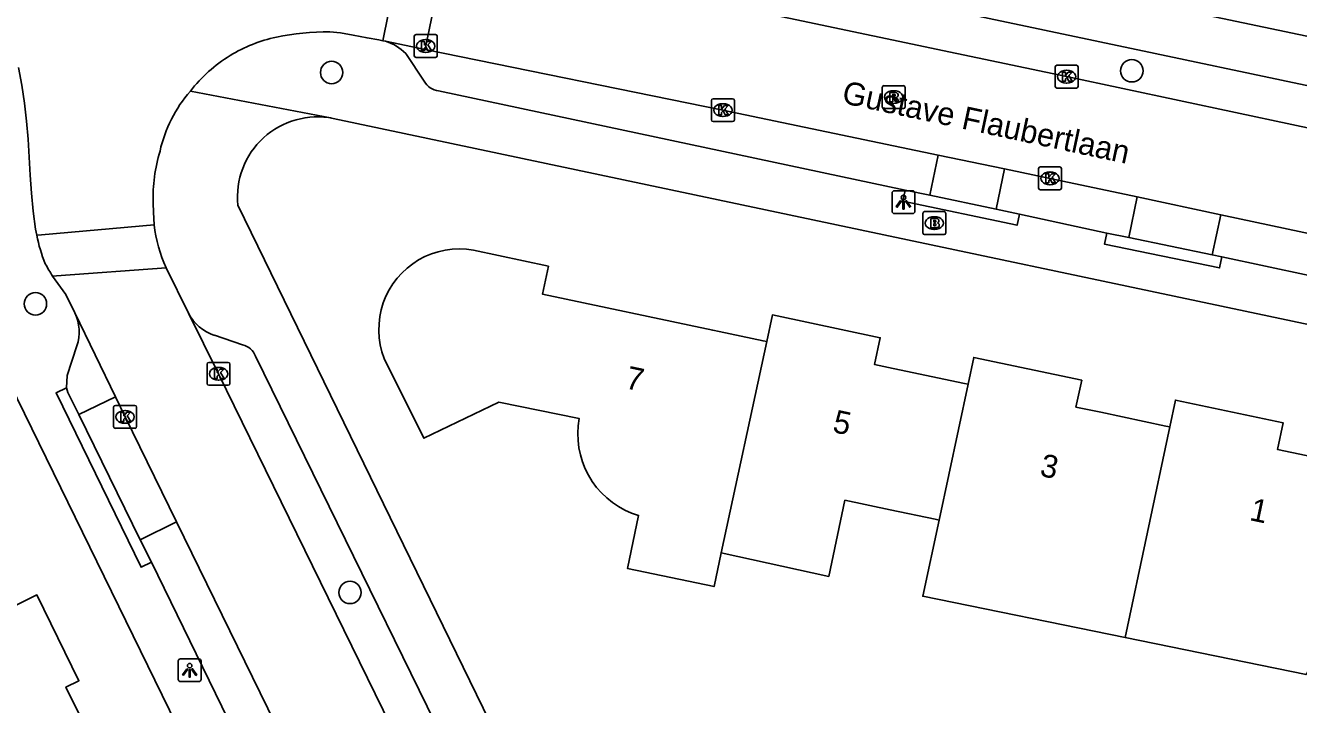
# Model space of a CAD drawing. Extents: x 160457 to 162082, y 388340 to 389736.
# Drawn here: x 160827.1 to 160882.8, y 388971.5 to 389001.2 of the extents above; entities that cross this region are included whole.
import ezdxf

# ---------------------------------------------------------------- set-up
doc = ezdxf.new("R2010")
doc.units = 0
for name, color, linetype in [('IMGEO_Boom', 7, 'Continuous'), ('IMGEO_Brandkraan', 7, 'Continuous'), ('IMGEO_Kolk', 7, 'Continuous'), ('IMGEO_Lichtpunt', 7, 'Continuous'), ('IMGEO_Muur', 7, 'Continuous'), ('IMGEO_Openbare_ruimte_label', 7, 'Continuous'), ('IMGEO_Pand', 7, 'Continuous'), ('IMGEO_Pand_nummerreeks', 7, 'Continuous'), ('IMGEO_Parkeervlak_open', 7, 'Continuous'), ('IMGEO_Rijbaan_lokaal_gesloten', 7, 'Continuous'), ('IMGEO_Rijbaan_lokaal_open', 7, 'Continuous'), ('IMGEO_Rioolput', 7, 'Continuous'), ('IMGEO_Voetpad_open', 7, 'Continuous')]:
    doc.layers.add(name, color=color, linetype=linetype)

msp = doc.modelspace()

# ---------------------------------------------------------------- linework, layer by layer
at = {"layer": 'IMGEO_Boom'}
for centre in [(160840.478, 388999.165), (160875.474, 388999.239), (160827.525, 388989.046), (160841.282, 388976.421)]:
    msp.add_circle(centre, 0.489, dxfattribs=at)
at = {"layer": 'IMGEO_Brandkraan'}
for p, q in [((160866.335, 388992.152), (160866.335, 388993.004)), ((160866.41, 388993.078), (160867.262, 388993.078)), ((160866.823, 388992.858), (160866.848, 388992.858)), ((160867.336, 388993.004), (160867.336, 388992.152)), ((160866.846, 388992.298), (160866.821, 388992.298)), ((160867.262, 388992.078), (160866.41, 388992.078))]:
    msp.add_line(p, q, dxfattribs=at)
for points in [[(160866.335, 388992.152), (160866.335, 388993.004)], [(160866.41, 388993.078), (160867.262, 388993.078)], [(160867.336, 388993.004), (160867.336, 388992.152)], [(160866.683, 388992.778), (160866.683, 388992.378), (160866.896, 388992.378)], [(160866.914, 388992.778), (160866.683, 388992.778)], [(160866.862, 388992.697), (160866.808, 388992.697), (160866.808, 388992.621)], [(160866.808, 388992.621), (160866.861, 388992.621)], [(160866.87, 388992.545), (160866.808, 388992.545), (160866.808, 388992.464)], [(160866.808, 388992.464), (160866.87, 388992.464)], [(160867.262, 388992.078), (160866.41, 388992.078)]]:
    msp.add_lwpolyline(points, dxfattribs=at)
for centre, radius, start, end in [((160866.412, 388993.002), 0.0765, 91.552, 178.448), ((160866.412, 388993.002), 0.0765, 91.552, 178.448), ((160867.26, 388993.002), 0.0765, 1.552, 88.448), ((160867.26, 388993.002), 0.0765, 1.552, 88.448), ((160866.863, 388992.659), 0.0379, 267.8285, 90.9355), ((160866.871, 388992.504), 0.0404, 269.8759, 90.5077), ((160866.902, 388992.629), 0.251, 268.6676, 293.5347), ((160866.918, 388992.633), 0.145, 59.4692, 91.5367), ((160866.943, 388992.68), 0.0922, 285.5137, 58.1501), ((160866.948, 388992.488), 0.105, 301.3115, 78.989), ((160866.412, 388992.154), 0.0765, 181.552, 268.448), ((160866.412, 388992.154), 0.0765, 181.552, 268.448), ((160867.26, 388992.154), 0.0765, 271.552, 358.448), ((160867.26, 388992.154), 0.0765, 271.552, 358.448)]:
    msp.add_arc(centre, radius, start, end, dxfattribs=at)
for centre, major_axis, ratio, start_param, end_param in [((160866.822, 388992.578), (-0.387, 0.002), 0.722429, 4.712389, 7.853982), ((160866.847, 388992.578), (-0.39, 0.002), 0.717154, 1.570796, 4.712389)]:
    msp.add_ellipse(centre, major_axis=major_axis, ratio=ratio, start_param=start_param, end_param=end_param, dxfattribs=at)
at = {"layer": 'IMGEO_Kolk'}
for p, q in [((160844.094, 388999.899), (160844.094, 389000.751)), ((160844.169, 389000.825), (160845.021, 389000.825)), ((160844.582, 389000.605), (160844.607, 389000.605)), ((160845.095, 389000.751), (160845.095, 388999.899)), ((160844.605, 389000.045), (160844.58, 389000.045)), ((160845.021, 388999.825), (160844.169, 388999.825)), ((160872.197, 388999.485), (160873.049, 388999.485)), ((160872.122, 388998.559), (160872.122, 388999.411)), ((160872.61, 388999.265), (160872.635, 388999.265)), ((160873.123, 388999.411), (160873.123, 388998.559)), ((160873.049, 388998.485), (160872.197, 388998.485)), ((160872.633, 388998.705), (160872.608, 388998.705)), ((160857.089, 388997.093), (160857.089, 388997.945)), ((160857.164, 388998.019), (160858.016, 388998.019)), ((160857.577, 388997.799), (160857.602, 388997.799)), ((160858.09, 388997.945), (160858.09, 388997.093)), ((160857.6, 388997.239), (160857.575, 388997.239)), ((160858.016, 388997.019), (160857.164, 388997.019)), ((160871.469, 388995.033), (160872.321, 388995.033)), ((160871.394, 388994.107), (160871.394, 388994.959)), ((160871.882, 388994.813), (160871.907, 388994.813)), ((160872.395, 388994.959), (160872.395, 388994.107)), ((160872.321, 388994.033), (160871.469, 388994.033)), ((160871.905, 388994.253), (160871.88, 388994.253)), ((160835.032, 388985.561), (160835.032, 388986.413)), ((160835.107, 388986.487), (160835.959, 388986.487)), ((160835.52, 388986.267), (160835.545, 388986.267)), ((160836.033, 388986.413), (160836.033, 388985.561)), ((160835.543, 388985.707), (160835.518, 388985.707)), ((160835.959, 388985.487), (160835.107, 388985.487)), ((160830.945, 388983.675), (160830.945, 388984.527)), ((160831.02, 388984.601), (160831.872, 388984.601)), ((160831.946, 388984.527), (160831.946, 388983.675)), ((160831.433, 388984.381), (160831.458, 388984.381)), ((160831.872, 388983.601), (160831.02, 388983.601)), ((160831.456, 388983.821), (160831.431, 388983.821))]:
    msp.add_line(p, q, dxfattribs=at)
for points in [[(160844.094, 388999.899), (160844.094, 389000.751)], [(160844.169, 389000.825), (160845.021, 389000.825)], [(160845.095, 389000.751), (160845.095, 388999.899)], [(160844.415, 389000.525), (160844.538, 389000.525), (160844.538, 389000.374), (160844.668, 389000.525), (160844.832, 389000.525), (160844.686, 389000.374), (160844.839, 389000.125), (160844.687, 389000.125), (160844.602, 389000.289), (160844.538, 389000.222), (160844.538, 389000.125), (160844.415, 389000.125), (160844.415, 389000.525)], [(160845.021, 388999.825), (160844.169, 388999.825)], [(160872.197, 388999.485), (160873.049, 388999.485)], [(160872.122, 388998.559), (160872.122, 388999.411)], [(160872.443, 388999.185), (160872.566, 388999.185), (160872.566, 388999.034), (160872.696, 388999.185), (160872.86, 388999.185), (160872.714, 388999.034), (160872.867, 388998.785), (160872.715, 388998.785), (160872.63, 388998.949), (160872.566, 388998.882), (160872.566, 388998.785), (160872.443, 388998.785), (160872.443, 388999.185)], [(160873.123, 388999.411), (160873.123, 388998.559)], [(160873.049, 388998.485), (160872.197, 388998.485)], [(160857.089, 388997.093), (160857.089, 388997.945)], [(160857.164, 388998.019), (160858.016, 388998.019)], [(160858.09, 388997.945), (160858.09, 388997.093)], [(160857.41, 388997.719), (160857.533, 388997.719), (160857.533, 388997.568), (160857.663, 388997.719), (160857.827, 388997.719), (160857.681, 388997.568), (160857.834, 388997.319), (160857.682, 388997.319), (160857.597, 388997.483), (160857.533, 388997.416), (160857.533, 388997.319), (160857.41, 388997.319), (160857.41, 388997.719)], [(160858.016, 388997.019), (160857.164, 388997.019)], [(160871.469, 388995.033), (160872.321, 388995.033)], [(160871.394, 388994.107), (160871.394, 388994.959)], [(160871.715, 388994.733), (160871.838, 388994.733), (160871.838, 388994.582), (160871.968, 388994.733), (160872.132, 388994.733), (160871.986, 388994.582), (160872.139, 388994.333), (160871.987, 388994.333), (160871.902, 388994.497), (160871.838, 388994.43), (160871.838, 388994.333), (160871.715, 388994.333), (160871.715, 388994.733)], [(160872.395, 388994.959), (160872.395, 388994.107)], [(160872.321, 388994.033), (160871.469, 388994.033)], [(160835.032, 388985.561), (160835.032, 388986.413)], [(160835.107, 388986.487), (160835.959, 388986.487)], [(160835.353, 388986.187), (160835.476, 388986.187), (160835.476, 388986.036), (160835.606, 388986.187), (160835.77, 388986.187), (160835.624, 388986.036), (160835.777, 388985.787), (160835.625, 388985.787), (160835.54, 388985.951), (160835.476, 388985.884), (160835.476, 388985.787), (160835.353, 388985.787), (160835.353, 388986.187)], [(160836.033, 388986.413), (160836.033, 388985.561)], [(160835.959, 388985.487), (160835.107, 388985.487)], [(160830.945, 388983.675), (160830.945, 388984.527)], [(160831.02, 388984.601), (160831.872, 388984.601)], [(160831.946, 388984.527), (160831.946, 388983.675)], [(160831.266, 388984.301), (160831.389, 388984.301), (160831.389, 388984.15), (160831.519, 388984.301), (160831.683, 388984.301), (160831.537, 388984.15), (160831.69, 388983.901), (160831.538, 388983.901), (160831.453, 388984.065), (160831.389, 388983.998), (160831.389, 388983.901), (160831.266, 388983.901), (160831.266, 388984.301)], [(160831.872, 388983.601), (160831.02, 388983.601)]]:
    msp.add_lwpolyline(points, dxfattribs=at)
for centre, start, end in [((160844.171, 389000.749), 91.552, 178.448), ((160844.171, 389000.749), 91.552, 178.448), ((160845.019, 389000.749), 1.552, 88.448), ((160845.019, 389000.749), 1.552, 88.448), ((160844.171, 388999.901), 181.552, 268.448), ((160844.171, 388999.901), 181.552, 268.448), ((160845.019, 388999.901), 271.552, 358.448), ((160845.019, 388999.901), 271.552, 358.448), ((160872.199, 388999.409), 91.552, 178.448), ((160872.199, 388999.409), 91.552, 178.448), ((160873.047, 388999.409), 1.552, 88.448), ((160873.047, 388999.409), 1.552, 88.448), ((160872.199, 388998.561), 181.552, 268.448), ((160872.199, 388998.561), 181.552, 268.448), ((160873.047, 388998.561), 271.552, 358.448), ((160873.047, 388998.561), 271.552, 358.448), ((160857.166, 388997.943), 91.552, 178.448), ((160857.166, 388997.943), 91.552, 178.448), ((160858.014, 388997.943), 1.552, 88.448), ((160858.014, 388997.943), 1.552, 88.448), ((160857.166, 388997.095), 181.552, 268.448), ((160857.166, 388997.095), 181.552, 268.448), ((160858.014, 388997.095), 271.552, 358.448), ((160858.014, 388997.095), 271.552, 358.448), ((160871.471, 388994.957), 91.552, 178.448), ((160871.471, 388994.957), 91.552, 178.448), ((160872.319, 388994.957), 1.552, 88.448), ((160872.319, 388994.957), 1.552, 88.448), ((160871.471, 388994.109), 181.552, 268.448), ((160871.471, 388994.109), 181.552, 268.448), ((160872.319, 388994.109), 271.552, 358.448), ((160872.319, 388994.109), 271.552, 358.448), ((160835.109, 388986.411), 91.552, 178.448), ((160835.109, 388986.411), 91.552, 178.448), ((160835.957, 388986.411), 1.552, 88.448), ((160835.957, 388986.411), 1.552, 88.448), ((160835.109, 388985.563), 181.552, 268.448), ((160835.109, 388985.563), 181.552, 268.448), ((160835.957, 388985.563), 271.552, 358.448), ((160835.957, 388985.563), 271.552, 358.448), ((160831.022, 388984.525), 91.552, 178.448), ((160831.022, 388984.525), 91.552, 178.448), ((160831.87, 388984.525), 1.552, 88.448), ((160831.87, 388984.525), 1.552, 88.448), ((160831.022, 388983.677), 181.552, 268.448), ((160831.022, 388983.677), 181.552, 268.448), ((160831.87, 388983.677), 271.552, 358.448), ((160831.87, 388983.677), 271.552, 358.448)]:
    msp.add_arc(centre, 0.0765, start, end, dxfattribs=at)
for centre, major_axis, ratio, start_param, end_param in [((160844.581, 389000.325), (-0.387, 0.002), 0.722429, 4.712389, 7.853982), ((160844.606, 389000.325), (-0.39, 0.002), 0.717154, 1.570796, 4.712389), ((160872.609, 388998.985), (-0.387, 0.002), 0.722429, 4.712389, 7.853982), ((160872.634, 388998.985), (-0.39, 0.002), 0.717154, 1.570796, 4.712389), ((160857.576, 388997.519), (-0.387, 0.002), 0.722429, 4.712389, 7.853982), ((160857.601, 388997.519), (-0.39, 0.002), 0.717154, 1.570796, 4.712389), ((160871.881, 388994.533), (-0.387, 0.002), 0.722429, 4.712389, 7.853982), ((160871.906, 388994.533), (-0.39, 0.002), 0.717154, 1.570796, 4.712389), ((160835.519, 388985.987), (-0.387, 0.002), 0.722429, 4.712389, 7.853982), ((160835.544, 388985.987), (-0.39, 0.002), 0.717154, 1.570796, 4.712389), ((160831.432, 388984.101), (-0.387, 0.002), 0.722429, 4.712389, 7.853982), ((160831.457, 388984.101), (-0.39, 0.002), 0.717154, 1.570796, 4.712389)]:
    msp.add_ellipse(centre, major_axis=major_axis, ratio=ratio, start_param=start_param, end_param=end_param, dxfattribs=at)
at = {"layer": 'IMGEO_Lichtpunt'}
for p, q in [((160865.889, 388993.993), (160865.081, 388993.993)), ((160865.889, 388993.993), (160865.081, 388993.993)), ((160864.987, 388993.898), (160864.987, 388993.091)), ((160864.987, 388993.898), (160864.987, 388993.091)), ((160865.983, 388993.091), (160865.983, 388993.898)), ((160865.983, 388993.091), (160865.983, 388993.898)), ((160865.081, 388992.997), (160865.889, 388992.997)), ((160865.081, 388992.997), (160865.889, 388992.997)), ((160833.77, 388973.424), (160833.77, 388972.617)), ((160833.77, 388973.424), (160833.77, 388972.617)), ((160834.672, 388973.519), (160833.864, 388973.519)), ((160834.672, 388973.519), (160833.864, 388973.519)), ((160834.766, 388972.617), (160834.766, 388973.424)), ((160834.766, 388972.617), (160834.766, 388973.424)), ((160833.864, 388972.523), (160834.672, 388972.523)), ((160833.864, 388972.523), (160834.672, 388972.523))]:
    msp.add_line(p, q, dxfattribs=at)
for points in [[(160865.361, 388993.562), (160865.4, 388993.534), (160865.212, 388993.272), (160865.174, 388993.299), (160865.361, 388993.562)], [(160865.463, 388993.514), (160865.51, 388993.514), (160865.51, 388993.192), (160865.463, 388993.192), (160865.463, 388993.514)], [(160865.573, 388993.534), (160865.611, 388993.561), (160865.798, 388993.299), (160865.759, 388993.271), (160865.573, 388993.534)], [(160834.144, 388973.088), (160834.183, 388973.06), (160833.995, 388972.798), (160833.957, 388972.825), (160834.144, 388973.088)], [(160834.246, 388973.04), (160834.293, 388973.04), (160834.293, 388972.718), (160834.246, 388972.718), (160834.246, 388973.04)], [(160834.356, 388973.06), (160834.394, 388973.087), (160834.581, 388972.825), (160834.542, 388972.797), (160834.356, 388973.06)]]:
    msp.add_lwpolyline(points, dxfattribs=at)
for centre in [(160865.486, 388993.696), (160834.269, 388973.222)]:
    msp.add_circle(centre, 0.0994, dxfattribs=at)
for centre, start, end in [((160865.081, 388993.898), 90, 180), ((160865.081, 388993.898), 90, 180), ((160865.889, 388993.898), 0, 90), ((160865.889, 388993.898), 0, 90), ((160865.081, 388993.091), 180, 270), ((160865.081, 388993.091), 180, 270), ((160865.889, 388993.091), 270, 0), ((160865.889, 388993.091), 270, 360), ((160833.864, 388973.424), 90, 180), ((160833.864, 388973.424), 90, 180), ((160834.672, 388973.424), 0, 90), ((160834.672, 388973.424), 0, 90), ((160833.864, 388972.617), 180, 270), ((160833.864, 388972.617), 180, 270), ((160834.672, 388972.617), 270, 0), ((160834.672, 388972.617), 270, 360)]:
    msp.add_arc(centre, 0.0946, start, end, dxfattribs=at)
at = {"layer": 'IMGEO_Muur'}
msp.add_lwpolyline([(160850.87, 388963.642), (160836.379, 388993.364)], dxfattribs=at)
at = {"layer": 'IMGEO_Pand'}
for points in [[(160857.513, 388978.157), (160857.202, 388976.679), (160853.414, 388977.476), (160853.902, 388979.792), (160853.599, 388979.896), (160853.307, 388980.025), (160853.027, 388980.179), (160852.761, 388980.357), (160852.511, 388980.557), (160852.28, 388980.778), (160852.068, 388981.018), (160851.878, 388981.275), (160851.711, 388981.548), (160851.569, 388981.834), (160851.451, 388982.132), (160851.36, 388982.438), (160851.295, 388982.752), (160851.258, 388983.069), (160851.248, 388983.389), (160851.266, 388983.708), (160851.311, 388984.025), (160847.789, 388984.752), (160844.511, 388983.169), (160842.78, 388986.655), (160842.681, 388986.949), (160842.608, 388987.251), (160842.561, 388987.557), (160842.542, 388987.867), (160842.551, 388988.177), (160842.586, 388988.486), (160842.649, 388988.79), (160842.738, 388989.087), (160842.853, 388989.375), (160842.993, 388989.652), (160843.157, 388989.915), (160843.344, 388990.164), (160843.551, 388990.394), (160843.778, 388990.606), (160844.023, 388990.796), (160844.284, 388990.965), (160844.558, 388991.11), (160844.844, 388991.23), (160845.14, 388991.324), (160845.443, 388991.392), (160845.75, 388991.433), (160846.06, 388991.447), (160846.37, 388991.433), (160846.678, 388991.392), (160849.958, 388990.689), (160849.696, 388989.47), (160857.148, 388987.89), (160857.427, 388987.831), (160859.346, 388987.427), (160859.504, 388987.394)], [(160859.504, 388987.394), (160859.756, 388988.563), (160864.473, 388987.566), (160864.225, 388986.392), (160865.041, 388986.219), (160868.149, 388985.562), (160868.312, 388985.527)], [(160859.504, 388987.394), (160857.513, 388978.157)], [(160868.312, 388985.527), (160868.563, 388986.702), (160873.28, 388985.705), (160873.031, 388984.53), (160874.111, 388984.302), (160876.965, 388983.699), (160877.131, 388983.664)], [(160867.044, 388979.586), (160868.312, 388985.527)], [(160877.131, 388983.664), (160877.379, 388984.838), (160882.096, 388983.841), (160881.85, 388982.668), (160885.948, 388981.81)], [(160875.183, 388974.447), (160877.131, 388983.664)], [(160867.044, 388979.586), (160866.871, 388979.623), (160864.899, 388980.04), (160862.927, 388980.457), (160862.222, 388977.122), (160857.513, 388978.157)], [(160875.183, 388974.447), (160866.332, 388976.254), (160867.044, 388979.586)], [(160821.59, 388976.823), (160822.963, 388974.017), (160827.586, 388976.311), (160829.424, 388972.56), (160828.859, 388972.283), (160829.591, 388970.781)], [(160884.859, 388975.824), (160884.781, 388975.453), (160883.092, 388972.833), (160875.183, 388974.447)]]:
    msp.add_lwpolyline(points, dxfattribs=at)
at = {"layer": 'IMGEO_Parkeervlak_open'}
for points in [[(160866.643, 388993.797), (160867.01, 388995.554)], [(160869.91, 388994.949), (160869.542, 388993.185)], [(160875.336, 388991.947), (160875.714, 388993.72)], [(160879.363, 388992.942), (160878.99, 388991.191)], [(160829.416, 388984.206), (160831.023, 388984.98)], [(160833.694, 388979.505), (160832.108, 388978.73)]]:
    msp.add_lwpolyline(points, dxfattribs=at)
at = {"layer": 'IMGEO_Rijbaan_lokaal_gesloten'}
for points in [[(160842.714, 389000.554), (160843.638, 389005.103)], [(160890.171, 388995.253), (160887.391, 388995.848), (160872.623, 388998.985), (160867.814, 389000), (160845.496, 389004.711)], [(160842.714, 389000.554), (160842.545, 389000.589), (160842.026, 389000.677), (160841.426, 389000.794), (160840.869, 389000.897), (160840.397, 389000.945)], [(160867.01, 388995.554), (160857.589, 388997.52), (160844.564, 389000.17)], [(160827.59, 388992.046), (160827.533, 388992.317), (160827.423, 388993.1), (160827.349, 388993.886), (160827.297, 388994.674), (160827.252, 388995.463), (160827.202, 388996.252), (160827.138, 388997.04), (160827.051, 388997.824), (160826.934, 388998.605), (160826.781, 388999.38)], [(160867.01, 388995.554), (160869.91, 388994.949)], [(160875.714, 388993.72), (160871.896, 388994.534), (160869.91, 388994.949)], [(160832.679, 388993.453), (160832.692, 388993.063), (160832.718, 388992.498)], [(160875.714, 388993.72), (160879.363, 388992.942)], [(160894.515, 388989.735), (160889.574, 388990.764), (160879.363, 388992.942)], [(160827.59, 388992.046), (160827.789, 388992.064), (160832.718, 388992.498)], [(160833.243, 388990.624), (160834.215, 388988.642)], [(160829.254, 388988.654), (160828.853, 388989.462), (160828.276, 388990.258)], [(160829.254, 388988.654), (160831.023, 388984.98)], [(160847.406, 388961.715), (160843.416, 388969.867), (160835.532, 388985.987), (160834.215, 388988.642)], [(160831.023, 388984.98), (160831.446, 388984.102), (160833.694, 388979.505)], [(160833.694, 388979.505), (160839.346, 388967.946), (160839.685, 388967.253)]]:
    msp.add_lwpolyline(points, dxfattribs=at)
for centre, radius, start, end in [((160839.538, 388994.084), 6.794, 102.5463, 121.0468), ((160840.459, 388988.296), 12.649, 90.2798, 100.9227), ((160839.592, 388994.2), 6.724, 121.95, 141.8854), ((160838.72, 388994.464), 5.884, 138.6634, 167.6141), ((160839.486, 388993.728), 6.813, 162.9462, 182.3139)]:
    msp.add_arc(centre, radius, start, end, dxfattribs=at)
at = {"layer": 'IMGEO_Rijbaan_lokaal_open'}
for points in [[(160845.496, 389004.711), (160844.595, 389000.326), (160844.564, 389000.17)], [(160842.832, 389000.53), (160842.714, 389000.554)], [(160844.564, 389000.17), (160842.832, 389000.53)], [(160833.243, 388990.624), (160828.451, 388990.271), (160828.276, 388990.258)]]:
    msp.add_lwpolyline(points, dxfattribs=at)
for centre, radius, start, end in [((160838.833, 388993.201), 6.155, 186.5542, 204.7462), ((160833.341, 388993.063), 5.84, 190.0267, 202.7972), ((160836.005, 388995.172), 9.159, 208.5118, 212.447)]:
    msp.add_arc(centre, radius, start, end, dxfattribs=at)
at = {"layer": 'IMGEO_Rioolput'}
for p, q in [((160864.555, 388997.663), (160864.555, 388998.515)), ((160864.63, 388998.589), (160865.482, 388998.589)), ((160865.043, 388998.369), (160865.068, 388998.369)), ((160865.556, 388998.515), (160865.556, 388997.663)), ((160865.066, 388997.809), (160865.041, 388997.809)), ((160865.482, 388997.589), (160864.63, 388997.589))]:
    msp.add_line(p, q, dxfattribs=at)
for points in [[(160864.555, 388997.663), (160864.555, 388998.515)], [(160864.63, 388998.589), (160865.482, 388998.589)], [(160865.556, 388998.515), (160865.556, 388997.663)], [(160865.144, 388998.287), (160864.892, 388998.289), (160864.892, 388997.889)], [(160864.892, 388997.889), (160865.016, 388997.889), (160865.016, 388998.051), (160865.027, 388998.051)], [(160865.07, 388998.208), (160865.016, 388998.208), (160865.016, 388998.127)], [(160865.016, 388998.127), (160865.068, 388998.127)], [(160865.074, 388998.022), (160865.145, 388997.889), (160865.285, 388997.889), (160865.22, 388998.015)], [(160865.482, 388997.589), (160864.63, 388997.589)]]:
    msp.add_lwpolyline(points, dxfattribs=at)
for centre, radius, start, end in [((160864.632, 388998.513), 0.0765, 91.552, 178.448), ((160864.632, 388998.513), 0.0765, 91.552, 178.448), ((160865.48, 388998.513), 0.0765, 1.552, 88.448), ((160865.48, 388998.513), 0.0765, 1.552, 88.448), ((160865.026, 388997.998), 0.0533, 26.0293, 88.6989), ((160865.052, 388998.316), 0.19, 274.7715, 282.9687), ((160865.076, 388998.112), 0.0964, 77.0061, 93.1865), ((160865.09, 388998.169), 0.0378, 276.6634, 79.6772), ((160865.143, 388998.177), 0.109, 350.3612, 89.416), ((160865.141, 388998.177), 0.112, 277.5842, 350.9817), ((160865.125, 388997.962), 0.108, 29.5134, 73.7905), ((160864.632, 388997.665), 0.0765, 181.552, 268.448), ((160864.632, 388997.665), 0.0765, 181.552, 268.448), ((160865.48, 388997.665), 0.0765, 271.552, 358.448), ((160865.48, 388997.665), 0.0765, 271.552, 358.448)]:
    msp.add_arc(centre, radius, start, end, dxfattribs=at)
for centre, major_axis, ratio, start_param, end_param in [((160865.042, 388998.089), (-0.387, 0.002), 0.722429, 4.712389, 7.853982), ((160865.067, 388998.089), (-0.39, 0.002), 0.717154, 1.570796, 4.712389)]:
    msp.add_ellipse(centre, major_axis=major_axis, ratio=ratio, start_param=start_param, end_param=end_param, dxfattribs=at)
at = {"layer": 'IMGEO_Voetpad_open'}
for points in [[(160884.301, 389000.512), (160876.381, 389002.172), (160855.333, 389006.643)], [(160854.443, 389004.661), (160876.487, 389000), (160887.539, 388997.663)], [(160819.315, 389000), (160825.449, 388987.505), (160869.221, 388897.954)], [(160844.526, 388998.782), (160843.72, 389000)], [(160865.562, 388994.025), (160845.159, 388998.361)], [(160840.54, 388997.158), (160840.43, 388997.183), (160834.302, 388998.35)], [(160901.401, 388984.295), (160840.54, 388997.158)], [(160870.557, 388992.971), (160870.454, 388992.482), (160865.459, 388993.536), (160865.562, 388994.025)], [(160865.562, 388994.025), (160866.643, 388993.797)], [(160836.379, 388993.364), (160850.87, 388963.642), (160880.226, 388903.473)], [(160869.542, 388993.185), (160866.643, 388993.797)], [(160869.542, 388993.185), (160870.557, 388992.971)], [(160874.382, 388992.144), (160870.557, 388992.971)], [(160879.415, 388991.103), (160879.314, 388990.614), (160874.281, 388991.655), (160874.382, 388992.144)], [(160874.382, 388992.144), (160875.336, 388991.947)], [(160878.99, 388991.191), (160875.336, 388991.947)], [(160878.99, 388991.191), (160879.415, 388991.103)], [(160883.233, 388990.291), (160879.415, 388991.103)], [(160835.36, 388987.669), (160836.587, 388987.259)], [(160828.878, 388985.366), (160828.916, 388985.917), (160829.339, 388987.204)], [(160837.151, 388986.758), (160848.585, 388963.403)], [(160832.595, 388977.74), (160832.146, 388977.521), (160828.429, 388985.147), (160828.878, 388985.366)], [(160828.878, 388985.366), (160828.946, 388985.162), (160829.416, 388984.206)], [(160832.108, 388978.73), (160829.416, 388984.206)], [(160832.108, 388978.73), (160832.595, 388977.74)], [(160837.075, 388968.555), (160832.595, 388977.74)]]:
    msp.add_lwpolyline(points, dxfattribs=at)
for centre, radius, start, end in [((160842.224, 388998.503), 2.116, 45.027, 73.3116), ((160845.265, 388999.207), 0.852, 209.8893, 262.856), ((160839.86, 388993.725), 3.5, 78.7972, 185.9199), ((160827.41, 388987.818), 2.025, 342.3341, 24.3757), ((160835.966, 388989.542), 1.969, 207.2107, 252.0748), ((160836.358, 388986.433), 0.857, 22.2681, 74.5027)]:
    msp.add_arc(centre, radius, start, end, dxfattribs=at)

# ---------------------------------------------------------------- texts
at = {"layer": 'IMGEO_Openbare_ruimte_label'}
msp.add_text('Gustave Flaubertlaan', height=1, rotation=347.9373, dxfattribs=at).set_placement((160862.749, 388997.839))
at = {"layer": 'IMGEO_Pand_nummerreeks'}
for s, p in [('7', (160853.281, 388985.36)), ('5', (160862.344, 388983.445)), ('3', (160871.407, 388981.53)), ('1', (160880.581, 388979.592))]:
    msp.add_text(s, height=1, rotation=348.071, dxfattribs=at).set_placement(p)

doc.saveas('drawing.dxf')
